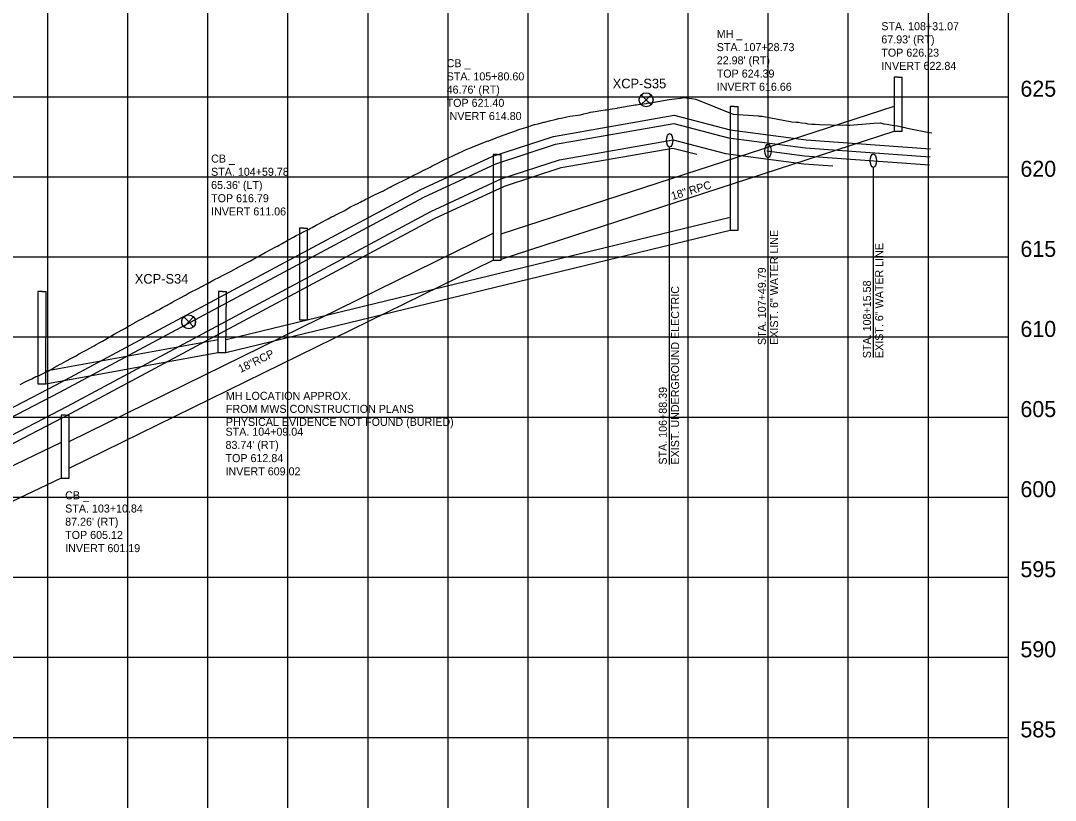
# Model space of a CAD drawing. Extents: x 1729869 to 1735532, y 648588 to 653771.
# Drawn here: x 1730563 to 1731210, y 649078 to 649565 of the extents above; entities that cross this region are included whole.
import ezdxf

# ---------------------------------------------------------------- set-up
doc = ezdxf.new("R2010")
doc.units = 0
for name, color, linetype in [('DESIGN - SHEET - Corner Text', 7, 'Continuous'), ('DESIGN - SHEET - Light Grid', 7, 'Continuous'), ('SURVEY - PROFILE - Control with Text', 7, 'Continuous'), ('SURVEY - PROFILE - Drainage - Storm Sewer', 7, 'Continuous'), ('SURVEY - PROFILE - Drainage - Storm Sewer Text', 7, 'Continuous'), ('SURVEY - PROFILE - Existing Roads with Text', 7, 'Continuous'), ('SURVEY - PROFILE - Utilities - Cable with Text', 7, 'Continuous'), ('SURVEY - PROFILE - Utilities - Electric with Text', 7, 'Continuous'), ('SURVEY - PROFILE - Utilities - Gas with Text', 7, 'Continuous'), ('SURVEY - PROFILE - Utilities - Sanitary Sewer with Text', 7, 'Continuous'), ('SURVEY - PROFILE - Utilities - Water with Text', 7, 'Continuous')]:
    doc.layers.add(name, color=color, linetype=linetype)

msp = doc.modelspace()

# ---------------------------------------------------------------- linework, layer by layer
at = {"layer": 'DESIGN - SHEET - Light Grid'}
for p, q in [((1730580.29, 648667.06), (1730580.29, 649967.06)), ((1730630.29, 648667.06), (1730630.29, 649967.06)), ((1730680.29, 648667.06), (1730680.29, 649967.06)), ((1730730.29, 648667.06), (1730730.29, 649967.06)), ((1730780.29, 648667.06), (1730780.29, 649967.06)), ((1730830.29, 648667.06), (1730830.29, 649967.06)), ((1730880.29, 648667.06), (1730880.29, 649967.06)), ((1730930.29, 648667.06), (1730930.29, 649967.06)), ((1730980.29, 648667.06), (1730980.29, 649967.06)), ((1731030.29, 648667.06), (1731030.29, 649967.06)), ((1731080.29, 648667.06), (1731080.29, 649967.06)), ((1731130.29, 648667.06), (1731130.29, 649967.06)), ((1731180.29, 648667.06), (1731180.29, 649967.06)), ((1730180.29, 649517.06), (1731180.29, 649517.06)), ((1730180.29, 649467.06), (1731180.29, 649467.06)), ((1730180.29, 649417.06), (1731180.29, 649417.06)), ((1730180.29, 649367.06), (1731180.29, 649367.06)), ((1730180.29, 649317.06), (1731180.29, 649317.06)), ((1730180.29, 649267.06), (1731180.29, 649267.06)), ((1730180.29, 649217.06), (1731180.29, 649217.06)), ((1730180.29, 649167.06), (1731180.29, 649167.06)), ((1730180.29, 649117.06), (1731180.29, 649117.06))]:
    msp.add_line(p, q, dxfattribs=at)
at = {"layer": 'SURVEY - PROFILE - Control with Text'}
for p, q in [((1730950.9, 649518.23), (1730953.98, 649515.15)), ((1730953.98, 649515.15), (1730957.07, 649518.24)), ((1730950.91, 649512.09), (1730953.98, 649515.15)), ((1730953.98, 649515.15), (1730957.05, 649512.08)), ((1730665.19, 649379.61), (1730668.27, 649376.53)), ((1730665.21, 649373.47), (1730668.27, 649376.53)), ((1730668.27, 649376.53), (1730671.36, 649379.62)), ((1730668.27, 649376.53), (1730671.34, 649373.46))]:
    msp.add_line(p, q, dxfattribs=at)
for points in [[(1730950.91, 649518.22), (1730953.98, 649515.15), (1730950.93, 649512.1), (1730950.67, 649512.35), (1730950.42, 649512.68), (1730950.26, 649512.92), (1730950.09, 649513.24), (1730949.94, 649513.57), (1730949.84, 649513.85), (1730949.77, 649514.11), (1730949.71, 649514.4), (1730949.67, 649514.69), (1730949.64, 649514.95), (1730949.64, 649515.28), (1730949.66, 649515.55), (1730949.69, 649515.79), (1730949.72, 649515.99), (1730949.77, 649516.21), (1730949.85, 649516.49), (1730949.92, 649516.7), (1730950.02, 649516.93), (1730950.19, 649517.28), (1730950.39, 649517.61), (1730950.67, 649517.97)], [(1730957.05, 649518.22), (1730953.98, 649515.15), (1730957.05, 649512.08), (1730957.24, 649512.27), (1730957.47, 649512.55), (1730957.69, 649512.89), (1730957.84, 649513.14), (1730958.02, 649513.54), (1730958.13, 649513.83), (1730958.21, 649514.12), (1730958.26, 649514.35), (1730958.31, 649514.68), (1730958.33, 649514.92), (1730958.34, 649515.24), (1730958.32, 649515.54), (1730958.3, 649515.76), (1730958.25, 649516.03), (1730958.21, 649516.23), (1730958.13, 649516.48), (1730958, 649516.84), (1730957.91, 649517.05), (1730957.8, 649517.26), (1730957.58, 649517.61), (1730957.33, 649517.94)], [(1730665.2, 649379.6), (1730668.27, 649376.53), (1730665.22, 649373.48), (1730664.96, 649373.73), (1730664.71, 649374.06), (1730664.55, 649374.3), (1730664.38, 649374.62), (1730664.23, 649374.95), (1730664.13, 649375.23), (1730664.06, 649375.49), (1730664, 649375.78), (1730663.96, 649376.07), (1730663.94, 649376.33), (1730663.93, 649376.66), (1730663.95, 649376.93), (1730663.98, 649377.17), (1730664.01, 649377.37), (1730664.06, 649377.59), (1730664.14, 649377.87), (1730664.21, 649378.08), (1730664.31, 649378.31), (1730664.48, 649378.66), (1730664.68, 649378.99), (1730664.96, 649379.35)], [(1730671.34, 649379.6), (1730668.27, 649376.53), (1730671.34, 649373.46), (1730671.53, 649373.65), (1730671.76, 649373.93), (1730671.98, 649374.27), (1730672.13, 649374.52), (1730672.32, 649374.92), (1730672.42, 649375.21), (1730672.5, 649375.5), (1730672.55, 649375.73), (1730672.6, 649376.06), (1730672.62, 649376.3), (1730672.63, 649376.62), (1730672.61, 649376.92), (1730672.59, 649377.14), (1730672.54, 649377.41), (1730672.5, 649377.61), (1730672.42, 649377.86), (1730672.29, 649378.22), (1730672.2, 649378.43), (1730672.09, 649378.64), (1730671.87, 649378.99), (1730671.62, 649379.32)]]:
    msp.add_lwpolyline(points, close=True, dxfattribs=at)
for centre in [(1730953.99, 649515.16), (1730668.28, 649376.54)]:
    msp.add_circle(centre, 4.35, dxfattribs=at)
at = {"layer": 'SURVEY - PROFILE - Drainage - Storm Sewer'}
for p, q in [((1731111.37, 649529.34), (1731108.87, 649529.34)), ((1731108.87, 649529.34), (1731108.87, 649495.46)), ((1731111.37, 649529.34), (1731113.87, 649529.34)), ((1731113.87, 649495.46), (1731113.87, 649529.34)), ((1730863.39, 649431.43), (1731108.87, 649511.23)), ((1730863.39, 649415.66), (1731108.87, 649495.46)), ((1731108.87, 649495.46), (1731113.87, 649495.46)), ((1730860.89, 649481.05), (1730858.39, 649481.05)), ((1730858.39, 649481.05), (1730858.39, 649415.06)), ((1730860.89, 649481.05), (1730863.39, 649481.05)), ((1730863.39, 649415.06), (1730863.39, 649481.05)), ((1730740.07, 649434.94), (1730737.57, 649434.94)), ((1730737.57, 649434.94), (1730737.57, 649377.66)), ((1730740.07, 649434.94), (1730742.57, 649434.94)), ((1730742.57, 649377.66), (1730742.57, 649434.94)), ((1730593.63, 649301.77), (1730858.39, 649431.77)), ((1730593.63, 649285.06), (1730858.39, 649415.06)), ((1730858.39, 649415.06), (1730863.39, 649415.06)), ((1730737.57, 649377.66), (1730742.57, 649377.66)), ((1730591.13, 649318.29), (1730588.63, 649318.29)), ((1730588.63, 649318.29), (1730588.63, 649278.96)), ((1730591.13, 649318.29), (1730593.63, 649318.29)), ((1730593.63, 649278.96), (1730593.63, 649318.29)), ((1730588.63, 649301.12), (1730455.91, 649237.82)), ((1730588.63, 649278.96), (1730455.91, 649215.66)), ((1730588.63, 649278.96), (1730593.63, 649278.96))]:
    msp.add_line(p, q, dxfattribs=at)
at = {"layer": 'SURVEY - PROFILE - Existing Roads with Text'}
msp.add_lwpolyline([(1730563.1, 649337.38), (1730566.65, 649339.23), (1730567.02, 649339.42), (1730570.21, 649340.97), (1730572.89, 649342.28), (1730573.76, 649342.62), (1730575.21, 649343.19), (1730577.32, 649344.31), (1730578.83, 649344.99), (1730580.51, 649345.74), (1730580.88, 649345.92), (1730582.34, 649346.65), (1730584.72, 649348.25), (1730587.99, 649349.99), (1730588.58, 649350.31), (1730591.54, 649351.89), (1730595.1, 649353.83), (1730597.5, 649355.14), (1730598.65, 649355.77), (1730599.53, 649356.25), (1730602.21, 649357.68), (1730605.44, 649359.39), (1730605.76, 649359.58), (1730609.32, 649361.59), (1730610.53, 649362.28), (1730612.87, 649363.61), (1730614.42, 649364.49), (1730616.43, 649365.67), (1730619.98, 649367.77), (1730621.66, 649368.76), (1730623.54, 649369.77), (1730627.09, 649371.7), (1730628.38, 649372.4), (1730630.65, 649373.7), (1730634.2, 649375.74), (1730634.65, 649376), (1730637.76, 649377.69), (1730638.43, 649378.06), (1730639.77, 649378.84), (1730641.31, 649379.62), (1730642.61, 649380.27), (1730643.63, 649380.88), (1730644.87, 649381.52), (1730645.73, 649381.96), (1730646.67, 649382.52), (1730648.57, 649383.5), (1730649.53, 649384.07), (1730651.98, 649385.42), (1730654.77, 649386.95), (1730655.53, 649387.33), (1730656.66, 649387.9), (1730657.71, 649388.56), (1730659.09, 649389.32), (1730662.64, 649391.28), (1730666.2, 649393.23), (1730668.23, 649394.35), (1730669.75, 649395.14), (1730673.31, 649396.99), (1730676.86, 649398.84), (1730677.57, 649399.21), (1730679.68, 649400.2), (1730680.42, 649400.63), (1730682.89, 649402.08), (1730683.97, 649402.64), (1730687.53, 649404.48), (1730689.45, 649405.48), (1730691.08, 649406.32), (1730694.72, 649408.18), (1730696.59, 649409.21), (1730698.19, 649410.09), (1730698.72, 649410.38), (1730701.75, 649411.92), (1730703.64, 649412.86), (1730705.3, 649413.76), (1730706.85, 649414.59), (1730707.93, 649415.26), (1730708.86, 649415.78), (1730712.41, 649417.76), (1730715.97, 649419.74), (1730716.39, 649419.98), (1730719.52, 649421.59), (1730722.65, 649423.27), (1730723.08, 649423.45), (1730723.71, 649423.72), (1730724.78, 649424.4), (1730726.63, 649425.45), (1730730.19, 649427.44), (1730733.74, 649429.43), (1730735.44, 649430.37), (1730737.3, 649431.32), (1730740.85, 649433.11), (1730743.53, 649434.46), (1730744.41, 649434.91), (1730745.49, 649435.45), (1730747.96, 649436.88), (1730748.54, 649437.21), (1730749.57, 649437.73), (1730751.52, 649438.81), (1730754.51, 649440.47), (1730755.08, 649440.69), (1730755.49, 649440.85), (1730757.47, 649441.97), (1730758.63, 649442.54), (1730760.56, 649443.5), (1730762.19, 649444.32), (1730763.42, 649444.95), (1730764.46, 649445.39), (1730765.74, 649446.09), (1730766.62, 649446.57), (1730769.37, 649448.25), (1730772.85, 649449.94), (1730773.55, 649450.28), (1730775.31, 649451.24), (1730776.41, 649451.78), (1730777.58, 649452.35), (1730778.77, 649453.02), (1730779.96, 649453.61), (1730783.52, 649455.35), (1730784, 649455.59), (1730787.07, 649457.04), (1730789.87, 649458.37), (1730790.63, 649458.77), (1730794.18, 649460.65), (1730795.11, 649461.14), (1730797.74, 649462.42), (1730800.16, 649463.6), (1730801.29, 649464.18), (1730804.85, 649465.99), (1730808.4, 649467.8), (1730811.96, 649469.6), (1730815.51, 649471.36), (1730818.23, 649472.7), (1730819.07, 649473.17), (1730820.33, 649473.89), (1730822.62, 649474.98), (1730824.3, 649475.78), (1730826.18, 649476.75), (1730828.35, 649477.87), (1730829.73, 649478.48), (1730830.17, 649478.67), (1730830.59, 649478.87), (1730833.29, 649480.23), (1730834.43, 649480.83), (1730836.84, 649481.88), (1730839.43, 649483.01), (1730840.4, 649483.47), (1730841.59, 649484.04), (1730843.95, 649484.98), (1730846.79, 649486.11), (1730847.51, 649486.4), (1730851.06, 649487.81), (1730854.62, 649489.22), (1730855.41, 649489.54), (1730855.71, 649489.61), (1730858.17, 649490.51), (1730859.99, 649491.18), (1730861.06, 649491.71), (1730861.98, 649492.08), (1730865.28, 649493.27), (1730868.84, 649494.54), (1730870.7, 649495.21), (1730872.39, 649495.81), (1730875.21, 649496.81), (1730875.95, 649497.03), (1730878.84, 649497.89), (1730879.5, 649498.11), (1730883.06, 649499.25), (1730884.33, 649499.66), (1730886.61, 649500.21), (1730890.17, 649501.08), (1730890.59, 649501.18), (1730893.72, 649501.99), (1730897.28, 649502.9), (1730899.49, 649503.46), (1730900.83, 649503.74), (1730904.39, 649504.46), (1730906.42, 649504.87), (1730907.94, 649505.09), (1730911.5, 649505.58), (1730912.97, 649505.78), (1730915.05, 649506.3), (1730918.61, 649507.17), (1730919.27, 649507.34), (1730922.17, 649507.8), (1730925.72, 649508.38), (1730928.43, 649508.81), (1730929.28, 649508.95), (1730932.83, 649509.51), (1730935.84, 649509.99), (1730936.39, 649510.09), (1730939.94, 649510.7), (1730943.5, 649511.31), (1730947.05, 649511.92), (1730947.75, 649512.04), (1730950.61, 649512.42), (1730954.16, 649512.88), (1730954.69, 649512.94), (1730957.72, 649513.5), (1730961.27, 649514.15), (1730964.83, 649514.79), (1730968.38, 649515.22), (1730970.13, 649515.44), (1730971.94, 649515.69), (1730975.49, 649516.18), (1730977.67, 649516.48), (1730979.05, 649516.31), (1730982.6, 649515.87), (1730984.91, 649515.58), (1730986.16, 649515.08), (1730989.71, 649513.65), (1730993.27, 649512.22), (1730996.82, 649510.8), (1731000.38, 649509.37), (1731008.35, 649506.18), (1731024.16, 649505.03), (1731024.59, 649504.94), (1731025.44, 649504.83), (1731026.44, 649504.85), (1731045.03, 649501.27), (1731047.67, 649501.08), (1731048.12, 649501.09), (1731049.21, 649501.1), (1731051.06, 649500.83), (1731053.68, 649500.46), (1731055, 649500.13), (1731057.52, 649499.82), (1731058.18, 649499.83), (1731059.65, 649499.84), (1731062.23, 649499.63), (1731076.96, 649499.37), (1731078.75, 649499.44), (1731079.09, 649499.46), (1731080.13, 649499.37), (1731081.24, 649499.31), (1731096.31, 649500.55), (1731100.44, 649500.82), (1731100.96, 649500.5), (1731102.33, 649500.12), (1731102.96, 649500.17), (1731105.69, 649499.64), (1731107.62, 649499.35), (1731111.11, 649498.79), (1731119.03, 649497.02), (1731130.81, 649494.8), (1731132.41, 649494.49)], dxfattribs=at)
at = {"layer": 'SURVEY - PROFILE - Utilities - Cable with Text'}
msp.add_lwpolyline([(1730282.64, 649159.51), (1730349.9, 649192.22), (1730594.87, 649319.38), (1730821.8, 649440.95), (1730865.62, 649461.26), (1730901, 649472.81), (1730970.68, 649485.01), (1730985.68, 649481.09)], dxfattribs=at)
at = {"layer": 'SURVEY - PROFILE - Utilities - Electric with Text'}
msp.add_line((1730968.68, 649287.42), (1730968.68, 649485.59), dxfattribs=at)
msp.add_lwpolyline([(1730487.24, 649269.15), (1730592.54, 649323.81), (1730819.57, 649445.42), (1730863.79, 649465.92), (1730899.79, 649477.67), (1730970.89, 649490.12), (1731003.57, 649481.59), (1731052.48, 649475.25), (1731070.67, 649473.92)], dxfattribs=at)
msp.add_ellipse((1730968.68, 649489.81), major_axis=(0, 4.22), ratio=0.466667, dxfattribs=at)
at = {"layer": 'SURVEY - PROFILE - Utilities - Gas with Text'}
msp.add_lwpolyline([(1730282.64, 649181.75), (1730340.92, 649210.09), (1730585.54, 649337.07), (1730812.87, 649458.85), (1730858.29, 649479.9), (1730896.15, 649492.26), (1730971.52, 649505.46), (1731006.44, 649496.35), (1731053.99, 649490.17), (1731131.69, 649484.51)], dxfattribs=at)
at = {"layer": 'SURVEY - PROFILE - Utilities - Sanitary Sewer with Text'}
for p, q in [((1731006.52, 649510.95), (1731006.39, 649433.66)), ((1731009.02, 649510.95), (1731006.52, 649510.95)), ((1731009.02, 649510.95), (1731011.52, 649510.95)), ((1731011.39, 649433.66), (1731011.52, 649510.95)), ((1730691.62, 649365.51), (1731006.4, 649441.89)), ((1730691.57, 649357.26), (1731006.39, 649433.66)), ((1731006.39, 649433.66), (1731011.39, 649433.66)), ((1730574.15, 649395.43), (1730573.98, 649337.76)), ((1730576.65, 649395.43), (1730574.15, 649395.43)), ((1730576.65, 649395.43), (1730579.15, 649395.43)), ((1730578.98, 649337.76), (1730579.15, 649395.43)), ((1730686.83, 649395.43), (1730686.57, 649357.26)), ((1730689.33, 649395.43), (1730686.83, 649395.43)), ((1730689.33, 649395.43), (1730691.83, 649395.43)), ((1730691.57, 649357.26), (1730691.83, 649395.43)), ((1730579, 649345.89), (1730686.62, 649365.4)), ((1730578.98, 649337.76), (1730686.57, 649357.26)), ((1730686.57, 649357.26), (1730691.57, 649357.26)), ((1730573.98, 649337.76), (1730578.98, 649337.76))]:
    msp.add_line(p, q, dxfattribs=at)
at = {"layer": 'SURVEY - PROFILE - Utilities - Water with Text'}
for p, q in [((1731030.08, 649479.02), (1731030.06, 649360.4)), ((1731095.87, 649472.89), (1731095.85, 649354.27))]:
    msp.add_line(p, q, dxfattribs=at)
for points in [[(1730282.64, 649176.19), (1730343.16, 649205.63), (1730587.87, 649332.65), (1730815.1, 649454.37), (1730860.12, 649475.24), (1730897.36, 649487.4), (1730971.31, 649500.35), (1731005.48, 649491.43), (1731053.49, 649485.2), (1731131.32, 649479.53)], [(1731029.44, 649483.28), (1731052.98, 649480.22), (1731130.96, 649474.54)]]:
    msp.add_lwpolyline(points, dxfattribs=at)
for centre in [(1731030.08, 649483.24), (1731095.87, 649477.11)]:
    msp.add_ellipse(centre, major_axis=(0, 4.22), ratio=0.466667, dxfattribs=at)

# ---------------------------------------------------------------- texts
at = {"layer": 'DESIGN - SHEET - Corner Text'}
for s, p in [('625', (1731187.79, 649517.06)), ('620', (1731187.79, 649467.06)), ('615', (1731187.79, 649417.06)), ('610', (1731187.79, 649367.06)), ('605', (1731187.79, 649317.06)), ('600', (1731187.79, 649267.06)), ('595', (1731187.79, 649217.06)), ('590', (1731187.79, 649167.06)), ('585', (1731187.79, 649117.06))]:
    msp.add_text(s, height=10, dxfattribs=at).set_placement(p)
at = {"layer": 'SURVEY - PROFILE - Control with Text'}
for s, p in [('XCP-S35', (1730933.1, 649522.29)), ('XCP-S34', (1730634.61, 649400.34))]:
    msp.add_text(s, height=6, dxfattribs=at).set_placement(p)
at = {"layer": 'SURVEY - PROFILE - Drainage - Storm Sewer Text'}
for s, p in [('STA. 108+31.07', (1731100.91, 649558.57)), ("67.93' (RT)", (1731100.91, 649550.32)), ('TOP 626.23', (1731100.91, 649542.07)), ('CB _', (1730829.39, 649535.49)), ('INVERT 622.84', (1731100.91, 649533.82)), ('STA. 105+80.60', (1730829.39, 649527.24)), ("46.76' (RT)", (1730829.39, 649518.99)), ('TOP 621.40', (1730829.39, 649510.74)), ('INVERT 614.80', (1730829.39, 649502.49)), ('CB _', (1730682.27, 649475.93)), ('STA. 104+59.78', (1730682.27, 649467.68)), ("65.36' (LT)", (1730682.27, 649459.43)), ('TOP 616.79', (1730682.27, 649451.18)), ('INVERT 611.06', (1730682.27, 649442.93)), ('CB _', (1730591.13, 649265.71)), ('STA. 103+10.84', (1730591.13, 649257.46)), ("87.26' (RT)", (1730591.13, 649249.21)), ('TOP 605.12', (1730591.13, 649240.96)), ('INVERT 601.19', (1730591.13, 649232.71))]:
    msp.add_text(s, height=5, dxfattribs=at).set_placement(p)
for s, rotation, p in [('18" RPC', 16.70905, (1730970.48, 649452.51)), ('18"RCP', 25.84785, (1730700.66, 649344.55))]:
    msp.add_text(s, height=5, rotation=rotation, dxfattribs=at).set_placement(p)
at = {"layer": 'SURVEY - PROFILE - Utilities - Electric with Text'}
for s, p in [('EXIST. UNDERGROUND ELECTRIC', (1730974.58, 649287.42)), ('STA. 106+88.39', (1730966.93, 649287.35))]:
    msp.add_text(s, height=5, rotation=90, dxfattribs=at).set_placement(p)
at = {"layer": 'SURVEY - PROFILE - Utilities - Sanitary Sewer with Text'}
for s, p in [('MH _', (1730998.11, 649553.76)), ('STA. 107+28.73', (1730998.11, 649545.51)), ("22.98' (RT)", (1730998.11, 649537.26)), ('TOP 624.39', (1730998.11, 649529.01)), ('INVERT 616.66', (1730998.11, 649520.76)), ('MH LOCATION APPROX.', (1730691.54, 649327.8)), ('FROM MWS CONSTRUCTION PLANS', (1730691.54, 649319.67)), ('PHYSICAL EVIDENCE NOT FOUND (BURIED)', (1730691.54, 649311.55)), ('STA. 104+09.04', (1730691.28, 649305.41)), ("83.74' (RT)", (1730691.28, 649297.16)), ('TOP 612.84', (1730691.28, 649288.91)), ('INVERT 609.02', (1730691.28, 649280.66))]:
    msp.add_text(s, height=5, dxfattribs=at).set_placement(p)
at = {"layer": 'SURVEY - PROFILE - Utilities - Water with Text'}
for s, p in [('EXIST. 6" WATER LINE', (1731036.43, 649362.09)), ('EXIST. 6" WATER LINE', (1731102.07, 649353.89)), ('STA. 107+49.79', (1731028.78, 649362.02)), ('STA. 108+15.58', (1731094.42, 649353.81))]:
    msp.add_text(s, height=5, rotation=90, dxfattribs=at).set_placement(p)

doc.saveas('drawing.dxf')
